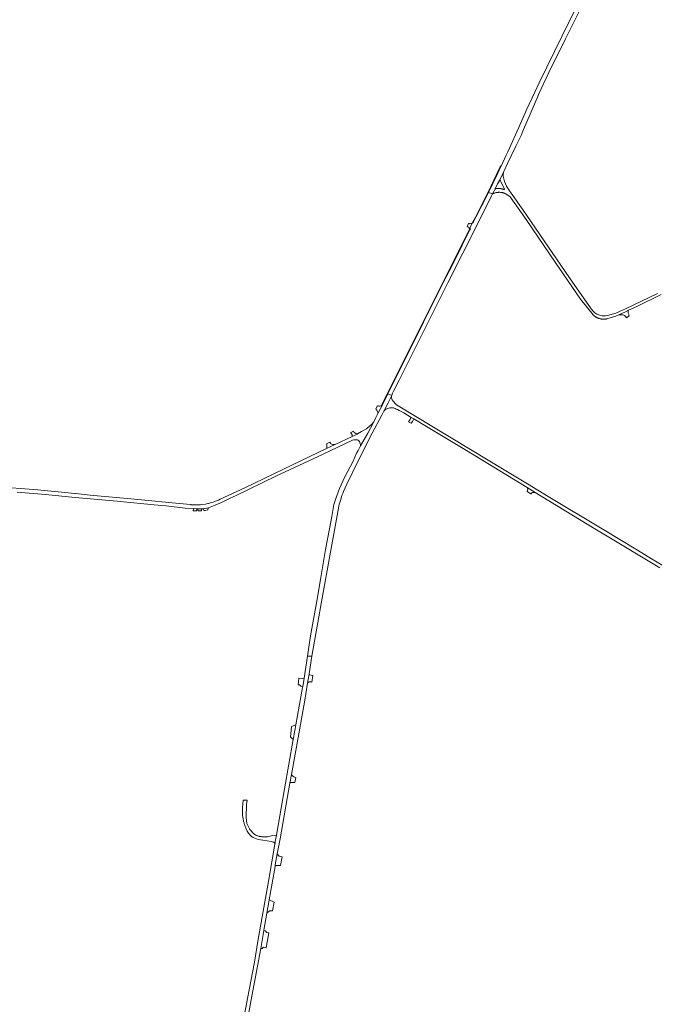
# Model space of a CAD drawing. Extents: x 146402 to 164798, y 455483 to 464134.
# Tile 534 of 575: x 162447 to 163048, y 457744 to 458676. Entities that reach past the tile are written whole.
import ezdxf

# ---------------------------------------------------------------- set-up
doc = ezdxf.new("R2010")
doc.units = 0
doc.header["$LTSCALE"] = 0.2
for name, color, linetype, lineweight in [('B-XX-VH-VERHARDING_ASFALT-GV', 252, 'CONTINUOUS', 18), ('B-XX-VH-VERHARDING_BETON-GV', 252, 'CONTINUOUS', 18), ('B-XX-VH-VERHARDING_BETONSTRAATSTEEN-GV', 252, 'CONTINUOUS', 18), ('B-XX-VH-VERHARDING_HALFVERHARDING_GRIND-GV', 252, 'CONTINUOUS', 18), ('B-XX-VH-VERHARDING_PUIN-GV', 252, 'CONTINUOUS', 18), ('B-XX-VH-VERHARDING_TEGEL-GV', 252, 'CONTINUOUS', 18)]:
    doc.layers.add(name, color=color, linetype=linetype, lineweight=lineweight)

msp = doc.modelspace()

# ---------------------------------------------------------------- linework, layer by layer
at = {"layer": 'B-XX-VH-VERHARDING_ASFALT-GV'}
for points in [[(162983.225, 458706.482), (162960.725, 458660.477), (162938.854, 458615.994), (162934.593, 458607.054), (162926.847, 458590.382), (162919.196, 458573.15), (162909.194, 458550.783), (162907.684, 458547.587), (162902.767, 458537.236), (162900.968, 458533.449), (162899.008, 458529.375), (162890.929, 458512.267), (162894.579, 458510.883), (162894.781, 458510.986), (162897.373, 458516.025), (162897.332, 458516.088), (162897.305, 458516.158), (162897.293, 458516.232), (162897.297, 458516.307), (162897.317, 458516.38), (162897.352, 458516.447), (162897.37, 458516.472), (162899.343, 458520.631), (162901.501, 458524.075), (162901.662, 458524.202), (162905.214, 458532.05), (162905.243, 458532.172), (162908.842, 458539.77), (162916.797, 458556.024), (162921.621, 458566.14), (162924.104, 458571.936), (162937.493, 458603.187), (162938.252, 458604.839), (162947.916, 458625.879), (162963.586, 458657.581), (162986.203, 458702.87)], [(163055.878, 458159.282), (163045.232, 458165.747), (163031.94, 458173.82), (163000, 458193.02), (162947.4, 458224.64), (162927.835, 458236.545), (162907.3, 458249.04), (162803.82, 458311.38), (162803.02, 458311.96), (162802.14, 458312.94), (162801.56, 458313.88), (162800.77, 458314.823), (162799.74, 458316.2), (162799.4, 458316.8), (162799.2, 458317.88), (162799.18, 458319.52), (162799.32, 458320.36), (162795.772, 458313.236), (162791.88, 458305.42), (162792.5, 458306.1), (162793.78, 458307.26), (162794.58, 458307.68), (162795.6, 458308.06), (162796.54, 458308.32), (162797.36, 458308.458), (162797.615, 458308.501), (162798.32, 458308.62), (162799.88, 458308.6), (162800.96, 458308.44), (162802.6, 458307.9), (162803.6, 458307.4), (162804.82, 458306.9), (162806.22, 458306.02), (162810.72, 458303.7), (162817.723, 458299.518), (162820.163, 458298.06), (162832.22, 458290.86), (162870.02, 458268.06), (162927.308, 458233.293), (162935.102, 458228.537), (162991.44, 458194.22), (163000, 458189.089), (163053.1, 458157.26)], [(162444.848, 458228.783), (162471.796, 458226.448), (162499.667, 458223.87), (162517.81, 458222.201), (162542.789, 458219.953), (162545.324, 458219.693), (162574.36, 458216.72), (162585.92, 458215.78), (162603.774, 458213.636), (162611.551, 458213.207), (162614.1, 458213.066), (162614.93, 458213.059), (162615.948, 458213.051), (162619.238, 458213.025), (162620.714, 458213.013), (162625.836, 458214.072), (162625.841, 458214.074), (162630.746, 458215.815), (162638.346, 458219.004), (162646.46, 458222.96), (162652.02, 458225.5), (162689.58, 458243.82), (162733.66, 458264.48), (162762.02, 458278), (162763.52, 458278.28), (162765.92, 458278.38), (162766.78, 458278.3), (162767.44, 458278.02), (162767.82, 458277.62), (162768.24, 458277.34), (162768.64, 458276.78), (162768.96, 458276), (162769.16, 458275.3), (162769.46, 458274.58), (162769.62, 458273.8), (162769.65, 458272.56), (162776.802, 458284.46), (162782.219, 458295.406), (162780.34, 458293.08), (162779.38, 458292.26), (162778.3, 458291.2), (162777.3, 458290.36), (162776.7, 458289.96), (162775.26, 458288.76), (162771.96, 458286.7), (162770.72, 458286.04), (162766.88, 458283.84), (162766.563, 458283.691), (162763.94, 458282.454), (162761.873, 458281.48), (162745.669, 458273.84), (162737.532, 458270.004), (162696.88, 458250.4), (162660.2, 458232.8), (162636.92, 458222.16), (162635.3, 458221.3), (162633.5, 458220.58), (162631.88, 458220.02), (162630.38, 458219.4), (162628.7, 458218.98), (162625.76, 458218.06), (162625.248, 458217.926), (162623.025, 458217.487), (162619.037, 458216.96), (162618.303, 458216.91), (162617.568, 458216.867), (162616.832, 458216.833), (162616.097, 458216.806), (162615.361, 458216.788), (162614.625, 458216.778), (162613.888, 458216.775), (162613.152, 458216.781), (162612.416, 458216.794), (162611.68, 458216.816), (162610.945, 458216.845), (162610.21, 458216.883), (162609.475, 458216.929), (162609.058, 458216.958), (162598.062, 458217.904), (162555.81, 458222.099), (162545.346, 458223.057), (162514.015, 458225.927), (162500, 458227.364), (162499.26, 458227.42), (162464.4, 458230.96), (162422.7, 458234.1)], [(162662.259, 457725.868), (162665.94, 457746.96), (162675.375, 457797.206), (162675.589, 457798.344), (162675.72, 457799.04), (162678.308, 457813.982), (162678.404, 457814.533), (162681.18, 457830.554), (162683.032, 457841.247), (162683.356, 457843.118), (162688.839, 457874.763), (162689.083, 457876.175), (162690.885, 457886.495), (162693.64, 457900.78), (162702.904, 457953.607), (162704.319, 457961.673), (162711.3, 458000), (162717.02, 458031.98), (162719.62, 458048.129), (162720.732, 458055.04), (162721.018, 458056.818), (162723.701, 458073.483), (162720.293, 458073.545), (162719.422, 458073.573), (162716.53, 458052.938), (162715.026, 458044.697), (162714.877, 458043.883), (162708.556, 458008.76), (162708.513, 458008.519), (162707.883, 458005.019), (162706.98, 458000), (162706.579, 457997.751), (162706.038, 457994.713), (162697.76, 457948.24), (162690.139, 457904.162), (162689.871, 457902.61), (162689.133, 457898.344), (162688.864, 457896.789), (162688.709, 457895.89), (162682.92, 457862.4), (162672.52, 457804.1), (162669.48, 457784.12), (162664.3, 457758.02), (162659.6, 457733.06)]]:
    msp.add_lwpolyline(points, dxfattribs=at)
at = {"layer": 'B-XX-VH-VERHARDING_BETON-GV'}
for points in [[(162875.519, 458483.133), (162876.141, 458483.703), (162876.756, 458484.4), (162879.022, 458488.786), (162884.702, 458500), (162890.929, 458512.267), (162899.008, 458529.375), (162900.968, 458533.449), (162902.767, 458537.236), (162902.304, 458537.426), (162900.517, 458533.665), (162898.557, 458529.59), (162898.453, 458529.371), (162890.483, 458512.493), (162884.256, 458500.226), (162878.577, 458489.014)], [(162789.474, 458310.644), (162789.68, 458310.72), (162790.399, 458311.379), (162795.543, 458321.694), (162829.364, 458389.504), (162850.914, 458432.615), (162857.027, 458444.625), (162862.977, 458456.617), (162869.171, 458469.152), (162873.244, 458476.838), (162873.016, 458477.476), (162868.726, 458469.38), (162862.529, 458456.839), (162856.58, 458444.85), (162850.468, 458432.84), (162828.917, 458389.727), (162795.096, 458321.917)]]:
    msp.add_lwpolyline(points, close=True, dxfattribs=at)
at = {"layer": 'B-XX-VH-VERHARDING_BETONSTRAATSTEEN-GV'}
msp.add_lwpolyline([(163050.654, 458416.856), (163020.522, 458402.273), (163014.836, 458399.7), (163011.238, 458398.153), (163008.009, 458397.087), (163004.652, 458396.211), (163001.596, 458395.581), (163000, 458395.62), (162998.53, 458395.656), (162996.145, 458396.139), (162993.393, 458397.332), (162991.478, 458398.419), (162989.798, 458399.977), (162988.038, 458402.067), (162967.518, 458431.568), (162923.043, 458496.471), (162920.521, 458500), (162914.745, 458508.083), (162910.575, 458513.918), (162907.779, 458518.422), (162905.947, 458522.831), (162905.087, 458526.354), (162904.872, 458527.491), (162904.814, 458528.978), (162905.052, 458531.357), (162905.214, 458532.05), (162901.662, 458524.202), (162901.778, 458524.202), (162901.858, 458524.19), (162901.955, 458524.184), (162902.892, 458521.863), (162904.026, 458519.415), (162906.061, 458515.559), (162906.101, 458515.493), (162906.126, 458515.421), (162906.137, 458515.345), (162906.109, 458515.195), (162906.073, 458515.128), (162906.023, 458515.069), (162905.962, 458515.023), (162905.893, 458514.989), (162905.819, 458514.971), (162905.742, 458514.969), (162905.667, 458514.982), (162905.596, 458515.011), (162905.588, 458515.015), (162905.152, 458515.194), (162904.71, 458515.358), (162904.264, 458515.507), (162903.812, 458515.64), (162903.356, 458515.758), (162902.896, 458515.861), (162902.433, 458515.947), (162901.968, 458516.018), (162901.5, 458516.073), (162901.03, 458516.113), (162900.56, 458516.136), (162900.089, 458516.143), (162899.618, 458516.135), (162899.148, 458516.11), (162898.679, 458516.069), (162898.211, 458516.012), (162897.783, 458515.922), (162897.711, 458515.901), (162897.636, 458515.895), (162897.561, 458515.906), (162897.49, 458515.932), (162897.427, 458515.972), (162897.373, 458516.025), (162894.781, 458510.986), (162894.909, 458511.051), (162895.333, 458511.252), (162895.765, 458511.438), (162896.202, 458511.609), (162896.645, 458511.765), (162897.093, 458511.906), (162897.545, 458512.031), (162898.002, 458512.141), (162898.462, 458512.236), (162898.925, 458512.315), (162899.39, 458512.378), (162899.857, 458512.425), (162900.262, 458512.452), (162900.326, 458512.456), (162900.795, 458512.471), (162901.265, 458512.47), (162901.734, 458512.454), (162902.202, 458512.421), (162903.134, 458512.308), (162903.597, 458512.227), (162904.057, 458512.131), (162904.513, 458512.019), (162904.965, 458511.892), (162905.412, 458511.75), (162905.854, 458511.592), (162906.291, 458511.419), (162906.721, 458511.232), (162907.145, 458511.03), (162911.259, 458508.03), (162926.654, 458486.662), (162937.878, 458470.102), (162953.986, 458446.261), (162965.516, 458429.261), (162977.826, 458411.448), (162989.77, 458396.493), (162989.814, 458396.451), (162990.167, 458396.125), (162990.53, 458395.811), (162990.904, 458395.509), (162991.288, 458395.22), (162991.681, 458394.944), (162992.084, 458394.681), (162992.494, 458394.431), (162992.913, 458394.195), (162993.339, 458393.974), (162993.773, 458393.766), (162994.213, 458393.574), (162994.659, 458393.396), (162995.111, 458393.233), (162995.569, 458393.085), (162996.031, 458392.952), (162996.497, 458392.835), (162996.966, 458392.733), (162997.439, 458392.648), (162997.915, 458392.577), (162998.392, 458392.523), (162998.871, 458392.485), (162999.351, 458392.463), (162999.832, 458392.456), (163000.312, 458392.466), (163000.792, 458392.492), (163001.271, 458392.533), (163001.748, 458392.591), (163002.223, 458392.664), (163002.695, 458392.753), (163003.164, 458392.858), (163003.629, 458392.978), (163011.318, 458395.185), (163014.175, 458396.526), (163020.497, 458399.494), (163023.403, 458400.867), (163031.267, 458404.583), (163054.208, 458415.818)], dxfattribs=at)
for points in [[(162795.543, 458321.694), (162799.32, 458320.36), (162800.06, 458322.3), (162801, 458324.4), (162806.36, 458334.64), (162817.82, 458357.48), (162852.42, 458426.8), (162866.7, 458455.02), (162889.248, 458500), (162893.84, 458509.16), (162894.579, 458510.883), (162890.929, 458512.267), (162884.702, 458500), (162879.022, 458488.786), (162876.756, 458484.4), (162876.141, 458483.703), (162875.519, 458483.133), (162875.4, 458483.024), (162873.26, 458478.973), (162873.478, 458478.421), (162873.595, 458477.924), (162873.46, 458477.246), (162873.244, 458476.838), (162869.171, 458469.152), (162862.977, 458456.617), (162857.027, 458444.625), (162850.914, 458432.615), (162829.364, 458389.504)], [(162873.016, 458477.476), (162873.244, 458476.838), (162873.46, 458477.246), (162873.595, 458477.924), (162873.478, 458478.421), (162873.26, 458478.973), (162875.4, 458483.024), (162875.519, 458483.133), (162875.16, 458482.98), (162874.24, 458482.8), (162872.86, 458482.78), (162872.683, 458482.822), (162872.078, 458483.046), (162870.547, 458480.016), (162871.322, 458479.751), (162871.58, 458479.62), (162872.24, 458479.04), (162872.6, 458478.64)], [(163017.92, 458396.62), (163019.02, 458396.3), (163019.5, 458395.96), (163020.158, 458395.332), (163020.8, 458394.72), (163021.38, 458393.84), (163024.1, 458395.48), (163023.697, 458396.558), (163023.573, 458396.889), (163023.12, 458398.1), (163022.98, 458399.2), (163023.02, 458399.7), (163023.403, 458400.867), (163020.497, 458399.494), (163014.175, 458396.526), (163015.463, 458396.62), (163016.72, 458396.66)], [(162719.422, 458073.573), (162720.293, 458073.545), (162723.701, 458073.483), (162734.44, 458134), (162745.84, 458196.36), (162747.62, 458206.6), (162748.16, 458210.08), (162749.36, 458215.56), (162749.68, 458217.34), (162750.16, 458219.1), (162751.08, 458222), (162751.86, 458224.8), (162752.44, 458226.3), (162752.98, 458227.54), (162753.34, 458228.62), (162753.78, 458229.52), (162756.66, 458236.42), (162767.32, 458257.76), (162780.88, 458284.58), (162789.84, 458301.76), (162791.88, 458305.42), (162795.772, 458313.236), (162799.32, 458320.36), (162795.543, 458321.694), (162790.399, 458311.379), (162786.092, 458303.121), (162784.12, 458299.34), (162782.219, 458295.406), (162776.802, 458284.46), (162769.65, 458272.56), (162769.284, 458271.853), (162767.378, 458268.172), (162766.083, 458265.67), (162762.85, 458258.229), (162754.549, 458242.517), (162749.712, 458232.368), (162746.047, 458221.962), (162744.611, 458217.248), (162742.482, 458205.901), (162740.458, 458194.063), (162736.589, 458174.482), (162735.017, 458165.054), (162731.831, 458146.112), (162728.709, 458127.448), (162726.278, 458113.626), (162722.428, 458092.936)], [(162815.267, 458295.397), (162817.743, 458294.123), (162818.798, 458295.774), (162820.163, 458298.06), (162817.723, 458299.518), (162816.427, 458297.348)], [(162761.873, 458281.48), (162763.94, 458282.454), (162766.563, 458283.691), (162766.88, 458283.84), (162765.237, 458284.168), (162763.746, 458285.196), (162763.07, 458286.439), (162760.486, 458285.239), (162760.715, 458284.811), (162761.724, 458283.048)], [(162614.794, 458211.129), (162614.93, 458213.059), (162614.1, 458213.066), (162611.551, 458213.207), (162611.388, 458211.049), (162611.392, 458211.049)], [(162615.948, 458213.051), (162615.969, 458211.155), (162619.26, 458211.232), (162619.238, 458213.025)], [(162620.714, 458213.013), (162621.537, 458211.284), (162622.4, 458211.304), (162625.239, 458212.084), (162625.14, 458212.322), (162625.841, 458214.074), (162625.836, 458214.072)], [(162712.099, 458046.409), (162713.178, 458045.366), (162715.026, 458044.697), (162716.53, 458052.938), (162714.637, 458052.538), (162711.531, 458052.813), (162710.681, 458046.662)], [(162703.334, 457997.379), (162706.038, 457994.713), (162706.579, 457997.751), (162706.98, 458000), (162707.883, 458005.019), (162708.513, 458008.519), (162704.317, 458006.973), (162703.673, 458000)], [(162694.1, 457875.473), (162695.672, 457883.724), (162693.685, 457884.079), (162693.68, 457884.08), (162692.76, 457884.38), (162692.14, 457884.94), (162690.885, 457886.495), (162689.083, 457876.175), (162688.839, 457874.763), (162688.954, 457874.875), (162689.126, 457875.021), (162689.308, 457875.156), (162689.499, 457875.277), (162689.698, 457875.384), (162689.905, 457875.477), (162690.117, 457875.555), (162690.334, 457875.618), (162690.556, 457875.666), (162690.78, 457875.698), (162691.005, 457875.713)], [(162686.49, 457832.68), (162687.933, 457840.973), (162683.356, 457843.118), (162683.032, 457841.247), (162681.18, 457830.554), (162683.718, 457832.586)], [(162680.35, 457797.74), (162682.873, 457811.942), (162681.519, 457812.176), (162680.999, 457812.266), (162680.157, 457813.107), (162679.47, 457813.792), (162678.308, 457813.982), (162675.72, 457799.04), (162675.589, 457798.344), (162675.375, 457797.206), (162676.667, 457797.017), (162677.919, 457798.192)]]:
    msp.add_lwpolyline(points, close=True, dxfattribs=at)
at = {"layer": 'B-XX-VH-VERHARDING_HALFVERHARDING_GRIND-GV'}
for points in [[(162722.183, 458049.324), (162722.405, 458049.307), (162722.624, 458049.275), (162722.78, 458049.242), (162723.584, 458049.094), (162724.677, 458055.347), (162721.62, 458056.05), (162721.018, 458056.818), (162720.732, 458055.04), (162719.62, 458048.129), (162720.485, 458048.892), (162720.68, 458048.999), (162720.882, 458049.091), (162721.09, 458049.169), (162721.303, 458049.231), (162721.52, 458049.278), (162721.74, 458049.309), (162721.961, 458049.325)], [(162707.678, 457954.24), (162708.463, 457958.998), (162706.76, 457959.5), (162705.68, 457959.96), (162705.28, 457960.3), (162704.319, 457961.673), (162702.904, 457953.607), (162703.9, 457954.16), (162705.16, 457954.24)]]:
    msp.add_lwpolyline(points, close=True, dxfattribs=at)
at = {"layer": 'B-XX-VH-VERHARDING_PUIN-GV'}
for points in [[(162786.092, 458303.121), (162790.399, 458311.379), (162789.68, 458310.72), (162789.474, 458310.644), (162789.3, 458310.58), (162788.04, 458310.28), (162787.22, 458310.26), (162786.42, 458310.32), (162785.74, 458310.55), (162784.091, 458307.492), (162784.64, 458307), (162785.34, 458306.24), (162786.04, 458304.24)], [(162927.516, 458229.329), (162931.004, 458227.113), (162931.16, 458227.36), (162931.86, 458228.06), (162932.44, 458228.32), (162935.102, 458228.537), (162927.308, 458233.293), (162927.84, 458232.72), (162928.16, 458232.18), (162928.18, 458231.74)]]:
    msp.add_lwpolyline(points, close=True, dxfattribs=at)
at = {"layer": 'B-XX-VH-VERHARDING_TEGEL-GV'}
for points in [[(162737.532, 458270.004), (162745.669, 458273.84), (162744.46, 458273.84), (162743.38, 458273.92), (162742.54, 458274.14), (162741.58, 458274.64), (162741.24, 458274.98), (162740.676, 458275.95), (162737.619, 458274.557), (162737.626, 458274.531), (162737.8, 458273.86), (162737.96, 458272.62), (162738, 458271.62), (162737.92, 458270.78)], [(162662.317, 457908.599), (162662.503, 457908.208), (162663.814, 457906.192), (162664.038, 457905.866), (162664.32, 457905.483), (162664.615, 457905.11), (162664.922, 457904.747), (162665.241, 457904.394), (162665.571, 457904.052), (162665.913, 457903.722), (162666.266, 457903.403), (162666.63, 457903.096), (162667.004, 457902.802), (162667.387, 457902.521), (162667.78, 457902.252), (162668.181, 457901.997), (162672.873, 457900.311), (162677.154, 457899.606), (162685.651, 457898.325), (162687.545, 457897.639), (162688.864, 457896.789), (162689.133, 457898.344), (162689.871, 457902.61), (162690.139, 457904.162), (162686.645, 457903.832), (162681.845, 457902.815), (162677.155, 457902.756), (162676.85, 457902.773), (162676.322, 457902.817), (162675.796, 457902.876), (162675.272, 457902.952), (162674.751, 457903.043), (162674.232, 457903.15), (162673.717, 457903.272), (162673.206, 457903.41), (162672.7, 457903.563), (162672.198, 457903.732), (162671.702, 457903.916), (162671.211, 457904.114), (162670.727, 457904.328), (162670.249, 457904.556), (162669.778, 457904.798), (162669.315, 457905.054), (162665.095, 457909.499), (162662.317, 457915.452), (162661.523, 457921.141), (162661.956, 457933.331), (162662.558, 457937.291), (162658.817, 457937.496), (162657.954, 457930.427), (162657.931, 457926.528), (162657.95, 457925.994), (162657.994, 457925.142), (162658.053, 457924.29), (162658.128, 457923.44), (162658.22, 457922.591), (162658.327, 457921.744), (162658.45, 457920.899), (162658.589, 457920.057), (162658.743, 457919.217), (162658.914, 457918.381), (162659.1, 457917.547), (162659.301, 457916.718), (162659.518, 457915.892), (162659.751, 457915.071), (162659.999, 457914.254), (162660.262, 457913.442), (162661.273, 457910.797)]]:
    msp.add_lwpolyline(points, close=True, dxfattribs=at)

doc.saveas('drawing.dxf')
